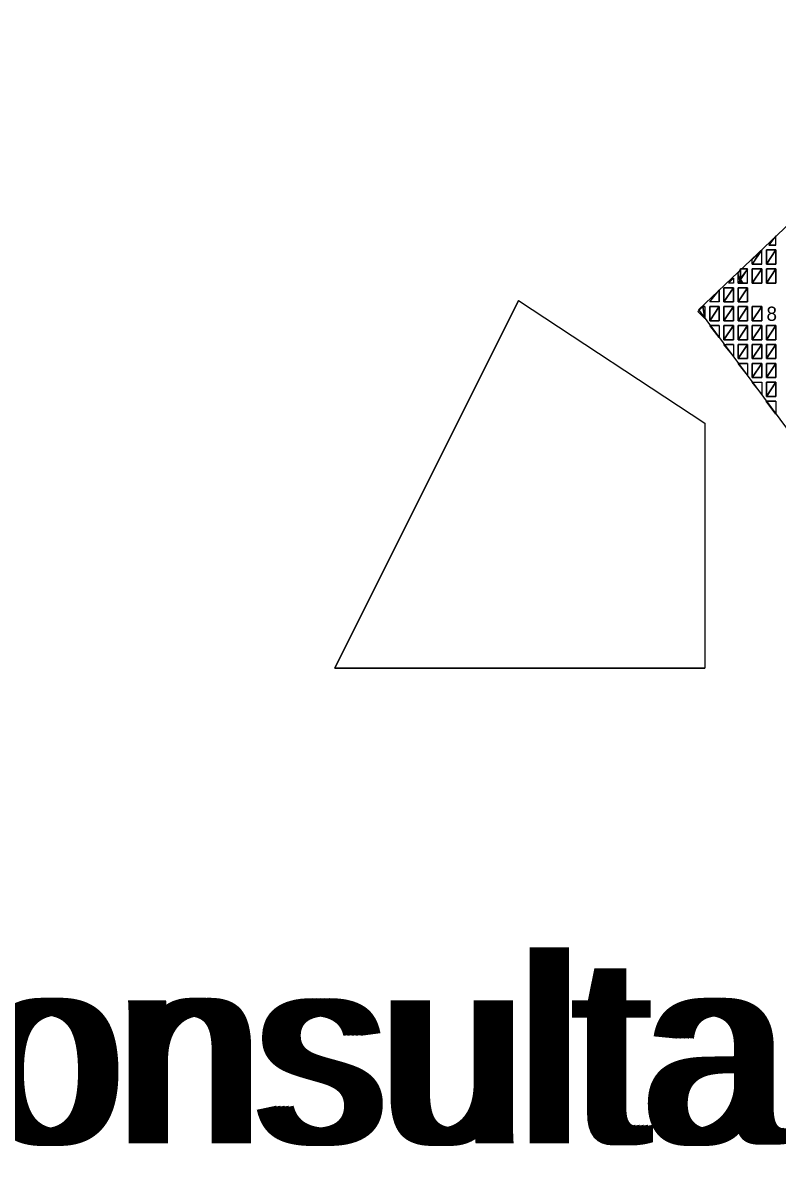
# Model space of a CAD drawing. Extents: x 0 to 34, y 0 to 22.
# Drawn here: x 3.491 to 4.4, y 1.273 to 2.664 of the extents above; entities that cross this region are included whole.
import ezdxf

# ---------------------------------------------------------------- set-up
doc = ezdxf.new("R2010")
doc.units = 0
doc.layers.add('SH_Text', color=7, linetype='Continuous')

msp = doc.modelspace()

# ---------------------------------------------------------------- linework, layer by layer
at = {"layer": 'SH_Text'}
for p, q in [((4.6672, 2.6636), (4.3041, 2.3182)), ((4.3973, 2.3961), (4.3973, 2.4075)), ((4.3973, 2.3961), (4.3887, 2.3961)), ((4.3688, 2.3734), (4.3688, 2.3791)), ((4.3802, 2.3734), (4.3802, 2.3904)), ((4.3859, 2.3904), (4.3859, 2.3734)), ((4.3973, 2.3904), (4.3859, 2.3904)), ((4.3973, 2.3734), (4.3973, 2.3904)), ((4.3631, 2.3677), (4.3546, 2.3677)), ((4.3631, 2.3506), (4.3631, 2.3677)), ((4.3802, 2.3734), (4.3688, 2.3734)), ((4.3688, 2.3677), (4.3688, 2.3506)), ((4.3802, 2.3677), (4.3688, 2.3677)), ((4.3802, 2.3506), (4.3802, 2.3677)), ((4.3859, 2.3734), (4.3973, 2.3734)), ((4.3973, 2.3677), (4.3859, 2.3677)), ((4.3859, 2.3677), (4.3859, 2.3506)), ((4.3973, 2.3506), (4.3973, 2.3677)), ((4.3461, 2.3506), (4.3404, 2.3506)), ((4.3517, 2.3506), (4.3517, 2.362)), ((4.3631, 2.3506), (4.3517, 2.3506)), ((4.3688, 2.3506), (4.3802, 2.3506)), ((4.3859, 2.3506), (4.3973, 2.3506)), ((4.329, 2.3278), (4.329, 2.3392)), ((4.3461, 2.3449), (4.3347, 2.3449)), ((4.3347, 2.3449), (4.3347, 2.3278)), ((4.3461, 2.3278), (4.3461, 2.3449)), ((4.3631, 2.3449), (4.3517, 2.3449)), ((4.3517, 2.3449), (4.3517, 2.3278)), ((4.3631, 2.3278), (4.3631, 2.3449)), ((4.0874, 2.3295), (3.8661, 1.8868)), ((4.0874, 2.3295), (4.3117, 2.182)), ((4.329, 2.3278), (4.3176, 2.3278)), ((4.3347, 2.3278), (4.3461, 2.3278)), ((4.3517, 2.3278), (4.3631, 2.3278)), ((4.3047, 2.3177), (4.4648, 2.1019)), ((4.3119, 2.3222), (4.3091, 2.3222)), ((4.3119, 2.3222), (4.3119, 2.3079)), ((4.329, 2.3222), (4.3176, 2.3222)), ((4.3176, 2.3222), (4.3176, 2.3051)), ((4.329, 2.3051), (4.329, 2.3222)), ((4.3347, 2.3222), (4.3347, 2.3051)), ((4.3461, 2.3222), (4.3347, 2.3222)), ((4.3461, 2.3051), (4.3461, 2.3222)), ((4.3631, 2.3222), (4.3517, 2.3222)), ((4.3517, 2.3222), (4.3517, 2.3051)), ((4.3631, 2.3051), (4.3631, 2.3222)), ((4.3688, 2.3222), (4.3688, 2.3051)), ((4.3802, 2.3222), (4.3688, 2.3222)), ((4.3802, 2.3051), (4.3802, 2.3222)), ((4.3176, 2.3051), (4.329, 2.3051)), ((4.329, 2.2994), (4.3176, 2.2994)), ((4.329, 2.2994), (4.329, 2.2852)), ((4.3347, 2.3051), (4.3461, 2.3051)), ((4.3461, 2.2994), (4.3347, 2.2994)), ((4.3347, 2.2994), (4.3347, 2.2823)), ((4.3461, 2.2823), (4.3461, 2.2994)), ((4.3517, 2.3051), (4.3631, 2.3051)), ((4.3631, 2.2994), (4.3517, 2.2994)), ((4.3517, 2.2994), (4.3517, 2.2823)), ((4.3631, 2.2823), (4.3631, 2.2994)), ((4.3688, 2.3051), (4.3802, 2.3051)), ((4.3688, 2.2994), (4.3688, 2.2823)), ((4.3802, 2.2994), (4.3688, 2.2994)), ((4.3802, 2.2823), (4.3802, 2.2994)), ((4.3973, 2.2994), (4.3859, 2.2994)), ((4.3859, 2.2994), (4.3859, 2.2823)), ((4.3973, 2.2823), (4.3973, 2.2994)), ((4.3347, 2.2823), (4.3461, 2.2823)), ((4.3517, 2.2823), (4.3631, 2.2823)), ((4.3688, 2.2823), (4.3802, 2.2823)), ((4.3859, 2.2823), (4.3973, 2.2823)), ((4.3461, 2.2766), (4.3375, 2.2766)), ((4.3461, 2.2766), (4.3461, 2.2624)), ((4.3631, 2.2766), (4.3517, 2.2766)), ((4.3517, 2.2766), (4.3517, 2.2596)), ((4.3631, 2.2596), (4.3631, 2.2766)), ((4.3802, 2.2766), (4.3688, 2.2766)), ((4.3688, 2.2766), (4.3688, 2.2596)), ((4.3802, 2.2596), (4.3802, 2.2766)), ((4.3859, 2.2766), (4.3859, 2.2596)), ((4.3973, 2.2766), (4.3859, 2.2766)), ((4.3973, 2.2596), (4.3973, 2.2766)), ((4.3517, 2.2596), (4.3631, 2.2596)), ((4.3631, 2.2539), (4.3517, 2.2539)), ((4.3631, 2.2539), (4.3631, 2.2396)), ((4.3688, 2.2596), (4.3802, 2.2596)), ((4.3802, 2.2539), (4.3688, 2.2539)), ((4.3688, 2.2539), (4.3688, 2.2368)), ((4.3802, 2.2368), (4.3802, 2.2539)), ((4.3859, 2.2596), (4.3973, 2.2596)), ((4.3859, 2.2539), (4.3859, 2.2368)), ((4.3973, 2.2539), (4.3859, 2.2539)), ((4.3973, 2.2368), (4.3973, 2.2539)), ((4.3688, 2.2368), (4.3802, 2.2368)), ((4.3688, 2.2311), (4.3802, 2.2311)), ((4.3802, 2.2311), (4.3802, 2.2169)), ((4.3859, 2.2368), (4.3973, 2.2368)), ((4.3973, 2.2311), (4.3859, 2.2311)), ((4.3859, 2.2311), (4.3859, 2.214)), ((4.3973, 2.214), (4.3973, 2.2311)), ((4.3859, 2.214), (4.3973, 2.214)), ((4.3973, 2.2083), (4.3857, 2.2083)), ((4.3973, 2.2083), (4.3973, 2.193)), ((4.3117, 2.182), (4.3117, 1.8868)), ((3.8661, 1.8868), (4.3117, 1.8868))]:
    msp.add_line(p, q, dxfattribs=at)
for points in [[(4.3887, 2.3961), (4.3973, 2.3961), (4.3973, 2.4075)], [(4.3688, 2.3734), (4.3802, 2.3734), (4.3802, 2.3904)], [(4.3688, 2.3734), (4.3688, 2.3791), (4.3774, 2.3876)], [(4.3859, 2.3734), (4.3859, 2.3904), (4.3973, 2.3904)], [(4.3973, 2.3904), (4.3973, 2.3734), (4.3859, 2.3734)], [(4.3973, 2.3904), (4.3973, 2.3904), (4.3973, 2.3904)], [(4.3517, 2.3506), (4.3631, 2.3506), (4.3631, 2.3677)], [(4.3546, 2.3506), (4.3517, 2.362), (4.3546, 2.3677)], [(4.3546, 2.3677), (4.3631, 2.3677), (4.3546, 2.3563)], [(4.3688, 2.3506), (4.3688, 2.3677), (4.3802, 2.3677)], [(4.3802, 2.3677), (4.3802, 2.3506), (4.3688, 2.3506)], [(4.3802, 2.3677), (4.3802, 2.3677), (4.3802, 2.3677)], [(4.3973, 2.3677), (4.3973, 2.3506), (4.3859, 2.3506)], [(4.3859, 2.3506), (4.3859, 2.3677), (4.3973, 2.3677)], [(4.3973, 2.3677), (4.3973, 2.3677), (4.3973, 2.3677)], [(4.3461, 2.3506), (4.3404, 2.3506), (4.3461, 2.3563)], [(4.3517, 2.3506), (4.3517, 2.3591), (4.3574, 2.3506)], [(4.3176, 2.3278), (4.329, 2.3421), (4.329, 2.3278)], [(4.3461, 2.3449), (4.3461, 2.3278), (4.3347, 2.3278)], [(4.3347, 2.3278), (4.3347, 2.3449), (4.3461, 2.3449)], [(4.3461, 2.3449), (4.3461, 2.3449), (4.3461, 2.3449)], [(4.3517, 2.3278), (4.3517, 2.3449), (4.3631, 2.3449)], [(4.3631, 2.3449), (4.3631, 2.3278), (4.3517, 2.3278)], [(4.3631, 2.3449), (4.3631, 2.3449), (4.3631, 2.3449)], [(4.0874, 2.3295), (4.3117, 2.182), (4.3117, 1.8868), (3.8661, 1.8868)], [(4.3119, 2.3079), (4.3034, 2.3165), (4.3091, 2.3222)], [(4.3091, 2.3222), (4.3119, 2.3222), (4.3119, 2.3079)], [(4.329, 2.3222), (4.329, 2.3051), (4.3176, 2.3051)], [(4.3176, 2.3051), (4.3176, 2.3222), (4.329, 2.3222)], [(4.329, 2.3222), (4.329, 2.3222), (4.329, 2.3222)], [(4.3347, 2.3051), (4.3347, 2.3222), (4.3461, 2.3222)], [(4.3461, 2.3222), (4.3461, 2.3051), (4.3347, 2.3051)], [(4.3461, 2.3222), (4.3461, 2.3222), (4.3461, 2.3222)], [(4.3631, 2.3222), (4.3631, 2.3051), (4.3517, 2.3051)], [(4.3517, 2.3051), (4.3517, 2.3222), (4.3631, 2.3222)], [(4.3631, 2.3222), (4.3631, 2.3222), (4.3631, 2.3222)], [(4.3688, 2.3051), (4.3688, 2.3222), (4.3802, 2.3222)], [(4.3802, 2.3222), (4.3802, 2.3051), (4.3688, 2.3051)], [(4.3802, 2.3222), (4.3802, 2.3222), (4.3802, 2.3222)], [(4.3176, 2.2994), (4.329, 2.2994), (4.329, 2.2852)], [(4.3461, 2.2994), (4.3461, 2.2823), (4.3347, 2.2823)], [(4.3347, 2.2823), (4.3347, 2.2994), (4.3461, 2.2994)], [(4.3461, 2.2994), (4.3461, 2.2994), (4.3461, 2.2994)], [(4.3517, 2.2823), (4.3517, 2.2994), (4.3631, 2.2994)], [(4.3631, 2.2994), (4.3631, 2.2823), (4.3517, 2.2823)], [(4.3631, 2.2994), (4.3631, 2.2994), (4.3631, 2.2994)], [(4.3688, 2.2823), (4.3688, 2.2994), (4.3802, 2.2994)], [(4.3802, 2.2994), (4.3802, 2.2823), (4.3688, 2.2823)], [(4.3802, 2.2994), (4.3802, 2.2994), (4.3802, 2.2994)], [(4.3973, 2.2994), (4.3973, 2.2823), (4.3859, 2.2823)], [(4.3859, 2.2823), (4.3859, 2.2994), (4.3973, 2.2994)], [(4.3973, 2.2994), (4.3973, 2.2994), (4.3973, 2.2994)], [(4.3347, 2.2766), (4.3461, 2.2766), (4.3461, 2.2624)], [(4.3517, 2.2596), (4.3517, 2.2766), (4.3631, 2.2766)], [(4.3631, 2.2766), (4.3631, 2.2596), (4.3517, 2.2596)], [(4.3631, 2.2766), (4.3631, 2.2766), (4.3631, 2.2766)], [(4.3802, 2.2766), (4.3802, 2.2596), (4.3688, 2.2596)], [(4.3688, 2.2596), (4.3688, 2.2766), (4.3802, 2.2766)], [(4.3802, 2.2766), (4.3802, 2.2766), (4.3802, 2.2766)], [(4.3859, 2.2596), (4.3859, 2.2766), (4.3973, 2.2766)], [(4.3973, 2.2766), (4.3973, 2.2596), (4.3859, 2.2596)], [(4.3973, 2.2766), (4.3973, 2.2766), (4.3973, 2.2766)], [(4.3517, 2.2539), (4.3631, 2.2539), (4.3631, 2.2396)], [(4.3631, 2.2539), (4.3631, 2.2539), (4.3631, 2.2539)], [(4.3802, 2.2539), (4.3802, 2.2368), (4.3688, 2.2368)], [(4.3688, 2.2368), (4.3688, 2.2539), (4.3802, 2.2539)], [(4.3802, 2.2539), (4.3802, 2.2539), (4.3802, 2.2539)], [(4.3859, 2.2368), (4.3859, 2.2539), (4.3973, 2.2539)], [(4.3973, 2.2539), (4.3973, 2.2368), (4.3859, 2.2368)], [(4.3973, 2.2539), (4.3973, 2.2539), (4.3973, 2.2539)], [(4.3688, 2.2311), (4.3802, 2.2311), (4.3802, 2.2169)], [(4.3973, 2.2311), (4.3973, 2.214), (4.3859, 2.214)], [(4.3859, 2.214), (4.3859, 2.2311), (4.3973, 2.2311)], [(4.3973, 2.2311), (4.3973, 2.2311), (4.3973, 2.2311)], [(4.3973, 2.1927), (4.3857, 2.2084), (4.3973, 2.2084)]]:
    msp.add_lwpolyline(points, close=True, dxfattribs=at)

# ---------------------------------------------------------------- texts
for s, height, p in [('8', 0.0171, (4.3859, 2.3051)), ('ms consultants, inc. ', 0.224114, (2.798, 1.3147)), ('ms consultants, inc. ', 0.224114, (2.803, 1.3147)), ('ms consultants, inc. ', 0.224114, (2.808, 1.3147)), ('ms consultants, inc. ', 0.224114, (2.813, 1.3147)), ('ms consultants, inc. ', 0.224114, (2.819, 1.3147))]:
    msp.add_text(s, height=height, dxfattribs=at).set_placement(p)

doc.saveas('drawing.dxf')
